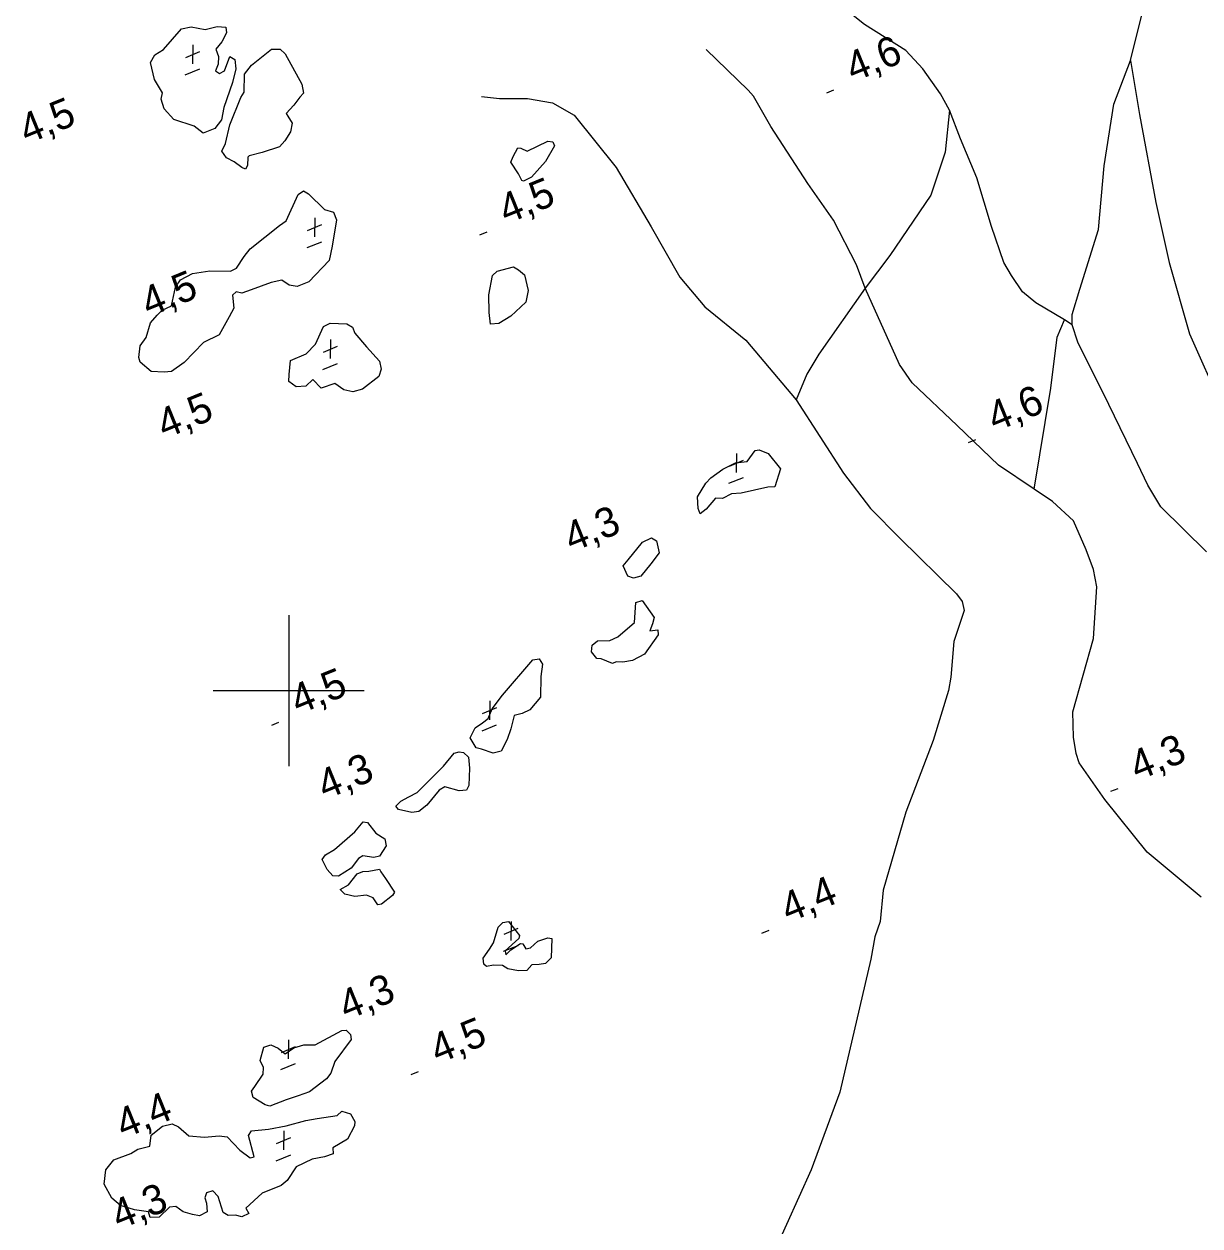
# Model space of a CAD drawing. Extents: x 362852 to 366875, y 5563573 to 5566479.
# Drawn here: x 365364.9 to 365520.9, y 5565529 to 5565688.4 of the extents above; entities that cross this region are included whole.
import ezdxf

# ---------------------------------------------------------------- set-up
doc = ezdxf.new("R2010")
doc.units = 0
for name, color, linetype in [('Niveau 22', 7, 'Continuous'), ('Niveau 3', 7, 'Continuous'), ('Niveau 4', 7, 'Continuous'), ('Niveau 61', 7, 'Continuous')]:
    doc.layers.add(name, color=color, linetype=linetype)

msp = doc.modelspace()

# ---------------------------------------------------------------- linework, layer by layer
at = {"layer": 'Niveau 22'}
for points in [[(365521.74, 5565618.4), (365515.69, 5565624.37), (365513.93, 5565627.26), (365512.56, 5565630.13), (365508.79, 5565637.93), (365504.68, 5565646.22), (365503.92, 5565648.52), (365503.92, 5565649.89), (365504.91, 5565653.23), (365507.41, 5565661.16), (365508.18, 5565669.58), (365509.43, 5565677.76), (365511.66, 5565683.54), (365514.2, 5565693.88), (365514.99, 5565699.64)], [(365503.92, 5565648.52), (365502.88, 5565649.15), (365499.11, 5565651.42), (365497.32, 5565652.87), (365495.88, 5565655.02), (365494.84, 5565656.78), (365493.2, 5565661.52), (365491.29, 5565667.97), (365489.11, 5565673.15), (365487.66, 5565676.98), (365486.47, 5565679.11), (365484.1, 5565682.44), (365481.85, 5565684.88), (365476.38, 5565688.3), (365474, 5565690.21)], [(365521.04, 5565572.63), (365513.84, 5565578.59), (365508.25, 5565585.56), (365504.85, 5565590.41), (365504.45, 5565591.68), (365504.11, 5565593.85), (365503.99, 5565597.17), (365506.74, 5565606.93), (365507.2, 5565613.77), (365506.75, 5565616.08), (365505.75, 5565618.66), (365504.07, 5565622.5), (365501.29, 5565625.08), (365498.87, 5565626.71), (365494.16, 5565629.89), (365488.65, 5565635.15), (365482.7, 5565640.81), (365481.02, 5565643.23), (365476.46, 5565653.38), (365475.31, 5565656.47), (365472.25, 5565662.38), (365468.84, 5565667.24), (365463.95, 5565674.8), (365461.65, 5565678.81), (365460.93, 5565679.63), (365455.35, 5565685)], [(365511.66, 5565683.54), (365512.83, 5565676.39), (365514.99, 5565664.71), (365516.77, 5565656.78), (365519.46, 5565647.31), (365523.75, 5565637.66)], [(365425.57, 5565678.76), (365427.95, 5565678.52), (365431.65, 5565678.49), (365434.99, 5565677.93), (365437.85, 5565676.3), (365443.44, 5565669.38), (365448.07, 5565661.5), (365451.87, 5565654.83), (365455.18, 5565650.9), (365460.62, 5565646.47), (365467.32, 5565638.55), (365473.57, 5565628.84), (365477.18, 5565624.16), (365481.09, 5565620.19), (365488.59, 5565612.83), (365489.32, 5565611.82), (365489.57, 5565610.61), (365488.21, 5565606.5), (365487.84, 5565601.79), (365487.5, 5565600.03), (365485.49, 5565593.41), (365481.87, 5565583.87), (365478.86, 5565573.55), (365478.45, 5565569.39), (365477.73, 5565567.35), (365477.2, 5565564.39), (365475.71, 5565557.93), (365473.08, 5565546.75), (365469.28, 5565536.45), (365464.39, 5565525.58)], [(365487.66, 5565676.98), (365487.07, 5565671.4), (365485.17, 5565665.7), (365479.71, 5565657.69), (365476.46, 5565653.38), (365470.33, 5565644.63), (365468.74, 5565641.98), (365467.32, 5565638.55)], [(365498.87, 5565626.71), (365501.1, 5565640.09), (365501.93, 5565646.86), (365502.88, 5565649.15)]]:
    msp.add_lwpolyline(points, dxfattribs=at)
at = {"layer": 'Niveau 3'}
for p, q in [((365386.34, 5565683.94), (365388.23, 5565684.73)), ((365387.28, 5565685.62), (365387.23, 5565683.1)), ((365386.26, 5565681.66), (365388.2, 5565682.45)), ((365471.36, 5565679.28), (365472.32, 5565679.67)), ((365403.46, 5565662.69), (365403.41, 5565660.18)), ((365402.51, 5565661.02), (365404.4, 5565661.8)), ((365425.34, 5565660.45), (365426.3, 5565660.84)), ((365402.44, 5565658.74), (365404.37, 5565659.52)), ((365405.55, 5565646.54), (365405.49, 5565644.02)), ((365404.6, 5565644.86), (365406.49, 5565645.65)), ((365404.52, 5565642.58), (365406.46, 5565643.37)), ((365490.16, 5565632.92), (365491.12, 5565633.31)), ((365458.45, 5565629.78), (365460.33, 5565630.56)), ((365459.39, 5565631.45), (365459.34, 5565628.94)), ((365458.37, 5565627.5), (365460.31, 5565628.28)), ((365425.72, 5565596.96), (365427.61, 5565597.75)), ((365426.66, 5565598.64), (365426.61, 5565596.12)), ((365397.74, 5565595.42), (365398.7, 5565595.81)), ((365425.64, 5565594.68), (365427.58, 5565595.47)), ((365509.05, 5565586.65), (365510.01, 5565587.04)), ((365428.56, 5565567.72), (365430.45, 5565568.51)), ((365429.5, 5565569.4), (365429.45, 5565566.88)), ((365462.75, 5565567.84), (365463.71, 5565568.23)), ((365428.48, 5565565.44), (365430.42, 5565566.23)), ((365399.03, 5565552.04), (365400.92, 5565552.83)), ((365399.97, 5565553.72), (365399.92, 5565551.2)), ((365398.95, 5565549.76), (365400.89, 5565550.55)), ((365416.26, 5565549.11), (365417.22, 5565549.5)), ((365399.34, 5565541.63), (365399.29, 5565539.12)), ((365398.4, 5565539.96), (365400.29, 5565540.74)), ((365398.32, 5565537.68), (365400.26, 5565538.46))]:
    msp.add_line(p, q, dxfattribs=at)
at = {"layer": 'Niveau 4'}
for points in [[(365388.64, 5565673.89), (365387.44, 5565674.83), (365384.77, 5565675.72), (365383.5, 5565677.13), (365383.1, 5565678.4), (365383.24, 5565679.27), (365382.21, 5565681.03), (365381.65, 5565683.29), (365382.24, 5565684.28), (365383.38, 5565685), (365385.8, 5565687.74), (365387.06, 5565688.01), (365388.9, 5565687.64), (365390.53, 5565688.07), (365391.64, 5565687.96), (365391.76, 5565687.2), (365391.13, 5565686.01), (365390.34, 5565685.06), (365390.68, 5565684.08), (365390.66, 5565683.07), (365390.28, 5565682.17), (365390.8, 5565681.82), (365391.47, 5565682.16), (365392.18, 5565684.07), (365392.85, 5565683.66), (365392.97, 5565682.46), (365392.55, 5565680.61), (365391.4, 5565677.33), (365391.08, 5565675.7), (365390.19, 5565674.53), (365388.64, 5565673.89)], [(365392.76, 5565670.09), (365391.75, 5565670.65), (365391.15, 5565671.52), (365391.61, 5565672.52), (365392.2, 5565675.01), (365393.63, 5565678.65), (365394.1, 5565679.34), (365394.12, 5565681.72), (365395.06, 5565682.91), (365397.72, 5565685.07), (365398.86, 5565685.04), (365399.54, 5565684.45), (365401.75, 5565680.43), (365401.95, 5565679.21), (365401.47, 5565678.7), (365400.67, 5565677.62), (365399.68, 5565676.53), (365399.89, 5565676.18), (365400.47, 5565675.23), (365400.25, 5565674.08), (365399.5, 5565672.9), (365398.76, 5565672.1), (365396.46, 5565671.34), (365394.77, 5565670.89), (365394.58, 5565670.75), (365394.55, 5565669.62), (365394.25, 5565669.12), (365393.78, 5565669.36), (365392.76, 5565670.09)], [(365430.49, 5565668.51), (365429.47, 5565670.08), (365429.78, 5565670.83), (365430.38, 5565671.95), (365430.77, 5565671.92), (365431.62, 5565671.52), (365434.38, 5565672.85), (365435.04, 5565672.75), (365435.26, 5565672.21), (365434.05, 5565670.16), (365432.22, 5565668.09), (365431.14, 5565667.53), (365430.92, 5565667.62), (365430.49, 5565668.51)], [(365380.29, 5565645.7), (365381.07, 5565646.83), (365381.65, 5565648.76), (365382.53, 5565649.8), (365383.2, 5565650.45), (365384.46, 5565651.03), (365385, 5565653.5), (365385.66, 5565654.46), (365387.25, 5565655.3), (365389.53, 5565655.68), (365392.29, 5565655.63), (365393.07, 5565656.01), (365394.11, 5565657.56), (365394.89, 5565658.57), (365398.79, 5565661.67), (365399.66, 5565662.27), (365401.26, 5565665.8), (365401.94, 5565666.27), (365402.61, 5565665.86), (365404.76, 5565663.81), (365405.92, 5565663.42), (365406.34, 5565662.41), (365405.78, 5565658.93), (365405.38, 5565657.02), (365402.66, 5565654.22), (365401.12, 5565653.59), (365400.04, 5565653.77), (365399.08, 5565654.43), (365397.66, 5565654.1), (365395.01, 5565653.13), (365393.76, 5565652.68), (365393.05, 5565652.89), (365392.55, 5565652.43), (365392.71, 5565650.69), (365392.11, 5565649.57), (365390.79, 5565647.16), (365388.7, 5565646.17), (365386.13, 5565643.49), (365384.44, 5565642.3), (365383.47, 5565642.21), (365381.75, 5565642.31), (365380.31, 5565643.53), (365380.1, 5565644.19), (365380.29, 5565645.7)], [(365426.58, 5565650.13), (365426.55, 5565652.48), (365427.05, 5565655.06), (365427.63, 5565655.61), (365429.82, 5565656.2), (365430.49, 5565655.79), (365431.27, 5565655.11), (365431.74, 5565653.06), (365431.44, 5565651.51), (365429.47, 5565649.63), (365427.87, 5565648.67), (365426.78, 5565648.59), (365426.58, 5565650.13)], [(365400.24, 5565643.75), (365402.3, 5565644.66), (365403.53, 5565645.92), (365404.61, 5565648.29), (365405.49, 5565648.72), (365407.71, 5565648.63), (365408.45, 5565648.19), (365408.78, 5565647.39), (365410.33, 5565645.6), (365412.06, 5565643.69), (365412.24, 5565642.64), (365411.96, 5565641.66), (365409.79, 5565639.95), (365408.5, 5565639.61), (365407.33, 5565639.88), (365406.1, 5565640.74), (365404.29, 5565640.12), (365403.21, 5565641.24), (365402.27, 5565640.35), (365400.99, 5565640.26), (365400.01, 5565640.98), (365400.06, 5565641.93), (365400.24, 5565643.75)], [(365454.22, 5565625.68), (365455.33, 5565627.51), (365455.98, 5565628.21), (365457.57, 5565629.36), (365459.28, 5565630.19), (365460.82, 5565630.39), (365461.86, 5565631.82), (365462.38, 5565631.91), (365463.57, 5565631.46), (365465.23, 5565629.4), (365464.46, 5565627.02), (365463.55, 5565626.96), (365460, 5565626.19), (365458.72, 5565626.1), (365457.54, 5565625.49), (365456.59, 5565625.53), (365455.39, 5565624.04), (365454.57, 5565623.46), (365454.29, 5565624.15), (365454.22, 5565625.68)], [(365444.35, 5565616.53), (365445.01, 5565617.36), (365446.91, 5565619.7), (365448.12, 5565620.26), (365448.79, 5565619.85), (365449.13, 5565618.25), (365448.05, 5565616.8), (365446.71, 5565615.19), (365445.71, 5565614.91), (365444.98, 5565615.17), (365444.35, 5565616.53)], [(365440.18, 5565605.15), (365440.25, 5565606.05), (365440.96, 5565606.59), (365442.57, 5565606.63), (365443.66, 5565607.14), (365445.87, 5565609.05), (365446.04, 5565611.68), (365446.86, 5565611.95), (365448.48, 5565609.69), (365448.27, 5565608.85), (365447.89, 5565607.95), (365448.96, 5565608.08), (365448.99, 5565607.4), (365447.17, 5565604.85), (365445.58, 5565604), (365444.3, 5565603.79), (365443.42, 5565603.8), (365442.94, 5565603.6), (365441.43, 5565604.23), (365440.87, 5565604.25), (365440.18, 5565605.15)], [(365424.07, 5565593.76), (365424.71, 5565595.08), (365425.69, 5565595.74), (365426.46, 5565596.3), (365426.99, 5565597.58), (365428.36, 5565599.39), (365432.36, 5565604.09), (365433.24, 5565604.21), (365433.66, 5565603.5), (365433.46, 5565601.86), (365433.39, 5565599.15), (365431.97, 5565597.45), (365430.98, 5565596.98), (365429.9, 5565596.72), (365429.46, 5565594.92), (365428.97, 5565593.53), (365428.18, 5565591.96), (365427.1, 5565591.7), (365425.57, 5565592.26), (365424.88, 5565592.41), (365424.07, 5565593.76)], [(365414.87, 5565585.36), (365415.94, 5565585.93), (365417.02, 5565586.49), (365420.51, 5565589.99), (365421.93, 5565591.69), (365422.59, 5565591.9), (365423.2, 5565591.78), (365423.83, 5565591.17), (365423.98, 5565589.73), (365423.87, 5565587.44), (365423.56, 5565586.82), (365422.6, 5565586.73), (365420.7, 5565587.26), (365419.94, 5565586.82), (365418.34, 5565584.8), (365417.25, 5565583.97), (365416.31, 5565583.83), (365414.58, 5565584.24), (365414.22, 5565584.66), (365414.87, 5565585.36)], [(365404.43, 5565577.62), (365404.87, 5565578.23), (365406.08, 5565578.92), (365408.79, 5565581.28), (365409.87, 5565582.6), (365410.46, 5565582.53), (365411.54, 5565581.1), (365412.73, 5565580.34), (365412.92, 5565579.43), (365412.05, 5565578.07), (365411.31, 5565577.89), (365409.85, 5565578.1), (365409.25, 5565577.73), (365408.28, 5565576.46), (365406.6, 5565575.39), (365405.83, 5565575.45), (365405.11, 5565576.27), (365404.43, 5565577.62)], [(365406.83, 5565573.62), (365407.94, 5565574.26), (365409.08, 5565575.73), (365409.83, 5565576.03), (365410.63, 5565576.05), (365412.02, 5565576.31), (365412.23, 5565575.96), (365412.84, 5565575.09), (365414.02, 5565573.27), (365413.76, 5565572.85), (365412.3, 5565571.69), (365411.83, 5565571.62), (365411.2, 5565572.55), (365410.32, 5565572.87), (365408.76, 5565572.72), (365407.46, 5565573), (365406.83, 5565573.62)], [(365425.77, 5565564.55), (365426.61, 5565565.71), (365427.14, 5565566.55), (365427.78, 5565568.62), (365428.39, 5565569.25), (365429.15, 5565569.37), (365430.6, 5565567.53), (365430.52, 5565567.13), (365428.69, 5565565.5), (365428.78, 5565564.98), (365429.45, 5565565.63), (365430.73, 5565566.46), (365431.06, 5565566.41), (365431.45, 5565565.77), (365432.08, 5565565.9), (365433.03, 5565566.79), (365434.35, 5565567.21), (365434.89, 5565567.12), (365434.81, 5565564.59), (365434.05, 5565563.84), (365433.24, 5565563.7), (365432.25, 5565563.66), (365431.58, 5565562.89), (365430.46, 5565562.86), (365429.06, 5565563.1), (365428.37, 5565563.56), (365427.15, 5565563.62), (365426.24, 5565563.43), (365425.87, 5565563.72), (365425.77, 5565564.55)], [(365396.2, 5565550.97), (365396.71, 5565552.74), (365397.64, 5565553.06), (365398.59, 5565552.58), (365399.52, 5565551.84), (365400.69, 5565552.63), (365402.01, 5565553.05), (365403.51, 5565553.05), (365407.04, 5565554.93), (365407.64, 5565554.99), (365408.19, 5565554.41), (365408.27, 5565553.76), (365406.12, 5565550.81), (365405.57, 5565549.28), (365404.99, 5565548.54), (365402.77, 5565546.82), (365401.26, 5565546.26), (365399.67, 5565545.73), (365397.51, 5565544.9), (365396.88, 5565545.08), (365395.29, 5565546.05), (365395.07, 5565546.89), (365395.5, 5565547.51), (365396.63, 5565549.16), (365396.64, 5565550.03), (365396.2, 5565550.97)], [(365389.2, 5565530.9), (365388.18, 5565530.36), (365387.23, 5565530.53), (365386.02, 5565530.9), (365385.04, 5565531.62), (365384.2, 5565531.53), (365382.81, 5565530.21), (365381.64, 5565530.16), (365381.41, 5565530.88), (365379.54, 5565531.17), (365377.7, 5565531.72), (365376.53, 5565532.73), (365375.52, 5565534.57), (365375.74, 5565536.46), (365376.82, 5565537.78), (365379.08, 5565538.65), (365379.98, 5565539.2), (365381.56, 5565539.61), (365381.77, 5565541.06), (365383.28, 5565542.25), (365384.52, 5565542.57), (365385.37, 5565542.17), (365386.73, 5565540.99), (365388.81, 5565540.78), (365390.79, 5565540.97), (365391.84, 5565540.84), (365393.5, 5565539.09), (365394.87, 5565538.04), (365395.43, 5565538.2), (365394.65, 5565541), (365395.08, 5565541.62), (365397.3, 5565541.84), (365399.66, 5565542.31), (365402.25, 5565543), (365403.76, 5565543.25), (365406.41, 5565543.66), (365407.04, 5565544.23), (365408.18, 5565543.89), (365408.78, 5565542.89), (365408.71, 5565542.3), (365407.81, 5565540.55), (365405.86, 5565539.38), (365405.88, 5565538.58), (365404.74, 5565538.17), (365403.11, 5565537.87), (365400.97, 5565536.87), (365399.78, 5565535.07), (365399, 5565534.37), (365396.47, 5565533.39), (365394.31, 5565531.38), (365394.72, 5565530.68), (365393.78, 5565530.23), (365392.94, 5565530.45), (365391.96, 5565530.42), (365391.29, 5565530.83), (365390.62, 5565532.92), (365389.92, 5565533.69), (365389.1, 5565533.42), (365388.87, 5565532.76), (365389.1, 5565532.05), (365389.2, 5565530.9)]]:
    msp.add_lwpolyline(points, dxfattribs=at)
at = {"layer": 'Niveau 61'}
for p, q in [((365400, 5565610), (365400, 5565590)), ((365390, 5565600), (365410, 5565600))]:
    msp.add_line(p, q, dxfattribs=at)

# ---------------------------------------------------------------- texts
at = {"layer": 'Niveau 3'}
for s, rotation, p in [('4,6  ', 22.09, (365474.87, 5565680.64)), ('    4,5', 22.0899, (365359.85, 5565670.22)), ('4,5  ', 22.09, (365428.85, 5565661.81)), ('    4,5', 22.0899, (365376.02, 5565647.29)), ('4,6  ', 22.09, (365493.67, 5565634.28)), ('    4,5', 22.0899, (365378.11, 5565631.14)), ('    4,3', 22.0899, (365432.11, 5565616.11)), ('4,5  ', 22.09, (365401.25, 5565596.78)), ('4,3  ', 22.09, (365512.56, 5565588.01)), ('    4,3', 22.0899, (365399.39, 5565583.3)), ('4,4  ', 22.09, (365466.26, 5565569.2)), ('    4,3', 22.0899, (365402.23, 5565554.06)), ('4,5  ', 22.09, (365419.77, 5565550.47)), ('    4,4', 22.0899, (365372.66, 5565538.36)), ('    4,3', 22.0899, (365372.07, 5565526.29))]:
    msp.add_text(s, height=3.93, rotation=rotation, dxfattribs=at).set_placement(p)

doc.saveas('drawing.dxf')
